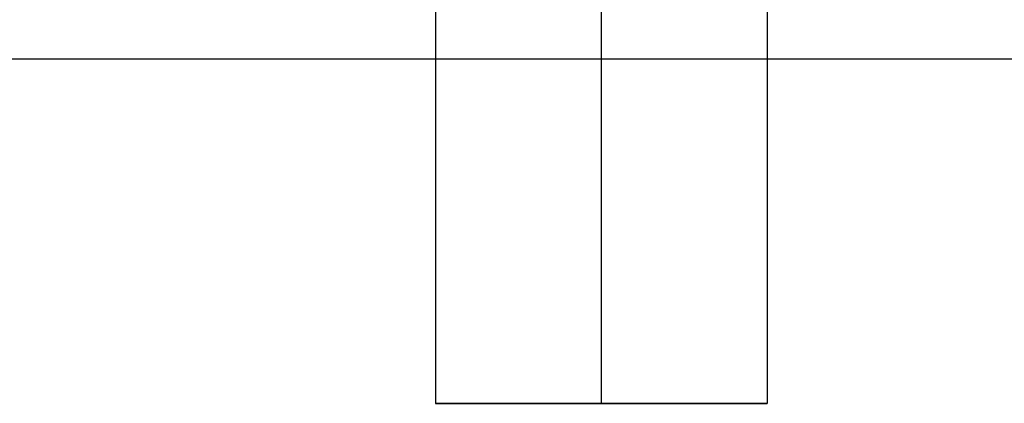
# Model space of a CAD drawing. Header units: millimetres. Extents: x -646 to 654, y -203 to 198.
# Tile 447 of 656: x -357.15 to -342.31, y 89.34 to 95.13. Entities that reach past the tile are written whole.
import ezdxf

# ---------------------------------------------------------------- set-up
doc = ezdxf.new("R2010")
doc.units = ezdxf.units.MM
doc.layers.add('Default', color=7, linetype='Continuous', true_color=0x000000)

msp = doc.modelspace()

# ---------------------------------------------------------------- linework, layer by layer
at = {"layer": 'Default'}
for p, q in [((-350.884, 89.34, 776.322), (-345.884, 89.34, 776.322)), ((-348.384, 89.34, 773.822), (-348.384, 89.34, 778.822))]:
    msp.add_line(p, q, dxfattribs=at)
for points in [[(-350.884, 134.34, 776.322), (-350.884, 111.84, 776.322), (-350.884, 89.34, 776.322)], [(-348.384, 134.34, 778.822), (-348.384, 111.84, 778.822), (-348.384, 89.34, 778.822)], [(-348.384, 134.34, 773.822), (-348.384, 111.84, 773.822), (-348.384, 89.34, 773.822)], [(-345.884, 134.34, 776.322), (-345.884, 111.84, 776.322), (-345.884, 89.34, 776.322)], [(-1.884, 94.531, 771.822), (-319.134, 94.531, 771.822), (-636.384, 94.531, 771.822)], [(-1.884, 94.531, 780.822), (-250.634, 94.531, 780.822), (-499.384, 94.531, 780.822)]]:
    msp.add_open_spline(points, degree=2, dxfattribs=at)
msp.add_rational_spline([(-345.884, 89.34, 776.322), (-345.884, 89.34, 778.822), (-348.384, 89.34, 778.822), (-350.884, 89.34, 778.822), (-350.884, 89.34, 776.322), (-350.884, 89.34, 773.822), (-348.384, 89.34, 773.822), (-345.884, 89.34, 773.822), (-345.884, 89.34, 776.322)], [1, 0.707106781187, 1, 0.707106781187, 1, 0.707106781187, 1, 0.707106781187, 1], degree=2, knots=[0, 0, 0, 5.497787, 5.497787, 10.995574, 10.995574, 16.493361, 16.493361, 21.991149, 21.991149, 21.991149], dxfattribs=at)

doc.saveas('drawing.dxf')
